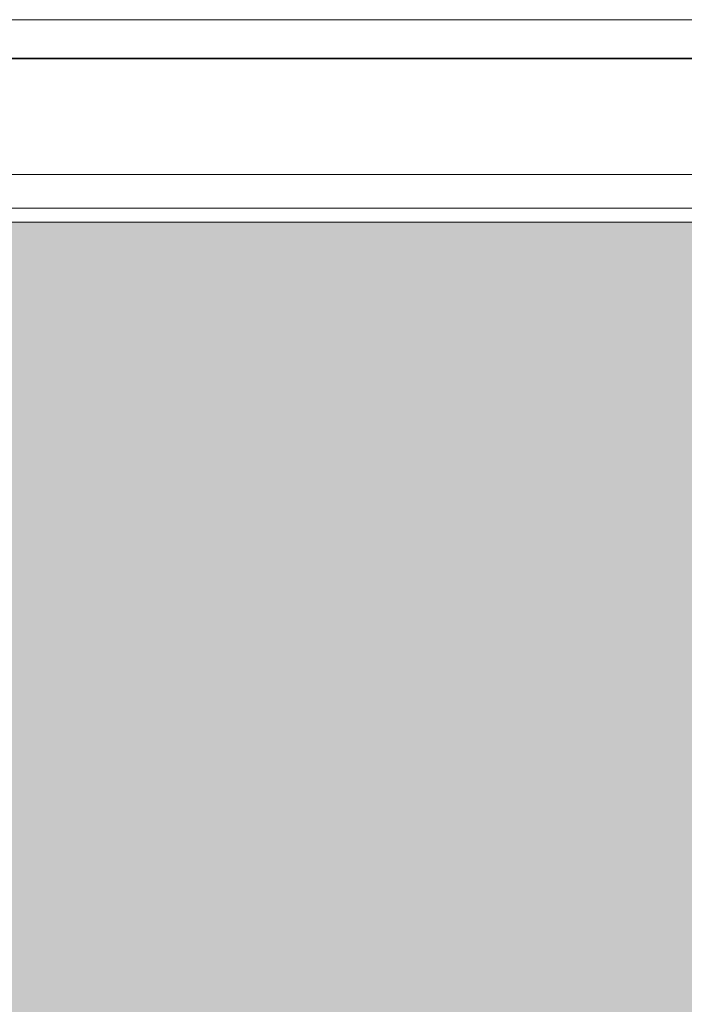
# Model space of a CAD drawing. Header units: millimetres. Extents: x 2016 to 102618, y -16590 to 68005.
# Tile 648 of 654: x 87191 to 88882, y 59329 to 61835. Entities that reach past the tile are written whole.
import ezdxf

# ---------------------------------------------------------------- set-up
doc = ezdxf.new("R2010")
doc.units = ezdxf.units.MM
for name, color, linetype, lineweight in [('A-DETL', 90, 'Continuous', 18), ('A-FLOR', 192, 'Continuous', 13), ('A-WALL', 113, 'Continuous', 13), ('Q-SPCQ', 91, 'Continuous', 13)]:
    doc.layers.add(name, color=color, linetype=linetype, lineweight=lineweight)
doc.layers.add('Water', color=131, linetype='Continuous')

# ---------------------------------------------------------------- blocks, each defined once
blk = doc.blocks.new('43_VCS_SE_goot_rooster_schuin - 28_VCS_RVS wand-gootrooster 25000mm-4108939-00 Begane grond')
at = {"layer": 'Q-SPCQ'}
for p, q in [((-10916.4, 147.1), (10914.3, 147.1)), ((10916.4, 145.8), (-10916.4, 145.8)), ((-10621.4, -148.8), (10620.1, -148.8))]:
    blk.add_line(p, q, dxfattribs=at)
blk = doc.blocks.new('Walls 12 - Walls 1-3087048-00 Begane grond')
at = {"layer": 'A-WALL'}
blk.add_line((68465, 61355), (89535, 61355), dxfattribs=at)

msp = doc.modelspace()

# ---------------------------------------------------------------- hatches: boundary and pattern name
at = {"layer": 'Water', "transparency": 33554509}
msp.add_hatch(color=256, dxfattribs=at).paths.add_polyline_path([(89500, 36300), (89500, 61320), (68500, 61320), (68500, 36300), (89155, 36300)], flags=0)

# ---------------------------------------------------------------- linework, layer by layer
at = {"layer": 'A-DETL', "lineweight": 13}
msp.add_line((89500, 61320), (68500, 61320), dxfattribs=at)
at = {"layer": 'A-FLOR'}
msp.add_line((90015, 61835), (67985, 61835), dxfattribs=at)

# ---------------------------------------------------------------- block references
at = {"layer": 'A-WALL'}
msp.add_blockref('Walls 12 - Walls 1-3087048-00 Begane grond', (0, 0), dxfattribs=at)
at = {"layer": 'Q-SPCQ'}
msp.add_blockref('43_VCS_SE_goot_rooster_schuin - 28_VCS_RVS wand-gootrooster 25000mm-4108939-00 Begane grond', (79000.9, 61589.8), dxfattribs=at)

doc.saveas('drawing.dxf')
